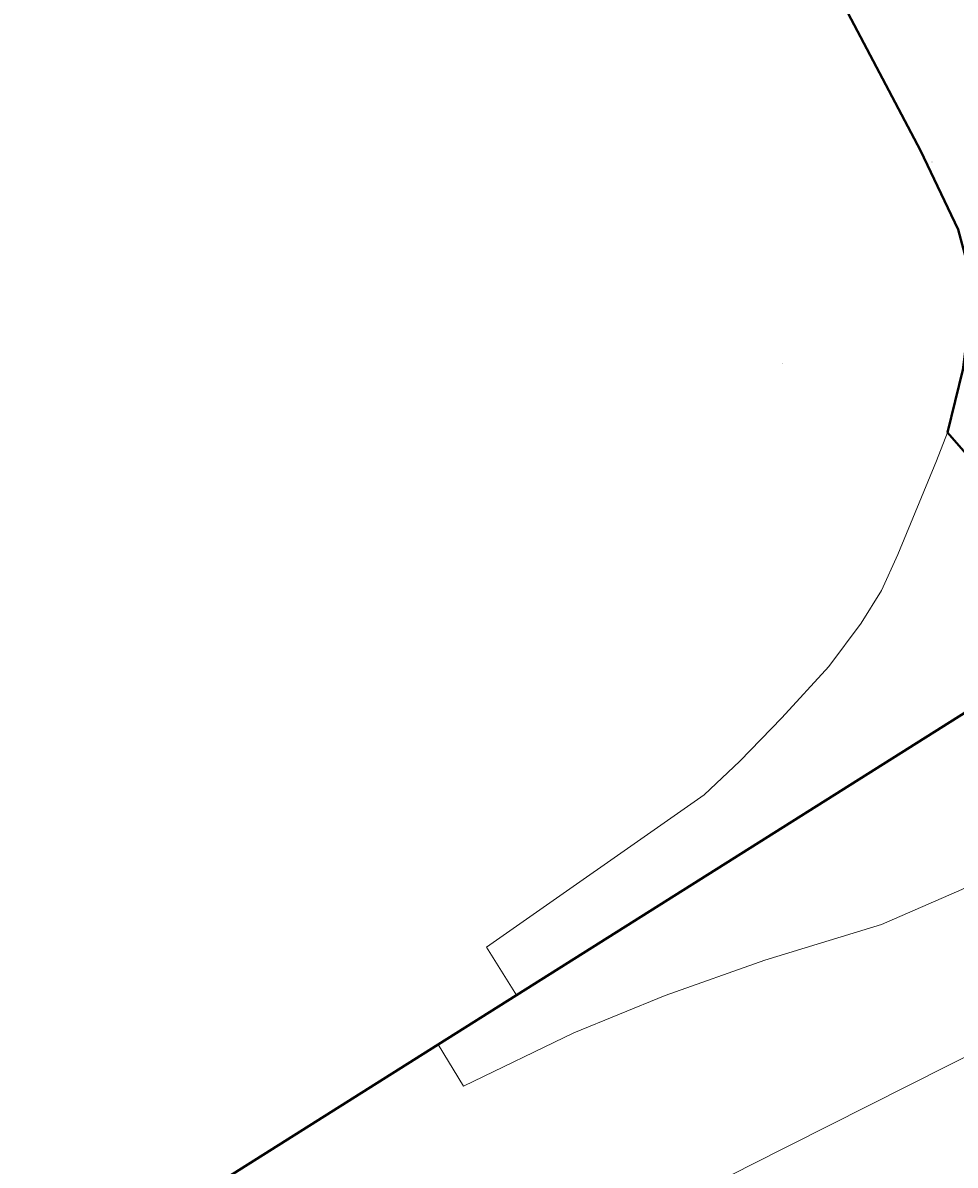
# Model space of a CAD drawing. Header units: feet. Extents: x 92 to 141.3, y -5 to 23.6.
# Tile 218 of 651: x 120.802 to 120.998, y 11.126 to 11.367. Entities that reach past the tile are written whole.
import ezdxf
from ezdxf.enums import TextEntityAlignment as Align

# ---------------------------------------------------------------- set-up
doc = ezdxf.new("R2010")
doc.units = ezdxf.units.FT
doc.header["$MEASUREMENT"] = 0
for name, color, linetype, lineweight in [('CUY - Design$0$GM_X_Interchange_Ramps', 1, 'Continuous', 13), ('CUY - Design$0$GM_X_Rail_Line', 7, 'Continuous', 13), ('CUY - Design$0$GM_X_US_Route', 1, 'Continuous', 40)]:
    doc.layers.add(name, color=color, linetype=linetype, lineweight=lineweight)
doc.layers.add('CUY - Design$0$GM_X_US_Location', color=7, linetype='Continuous', lineweight=13, plot=False)
doc.styles.add('CUY - Design$0$Styledgn030', font='dgn030.shx')

msp = doc.modelspace()

# ---------------------------------------------------------------- linework, layer by layer
at = {"layer": 'CUY - Design$0$GM_X_Interchange_Ramps', "flags": 128}
for points in [[(120.99666, 11.28034), (120.99431, 11.27434), (120.98619, 11.25462), (120.98269, 11.24703), (120.97842, 11.24007), (120.9716, 11.23098), (120.9617, 11.2201), (120.95285, 11.21101), (120.94532, 11.20387), (120.8994, 11.17175), (120.90572, 11.16161)], [(120.88917, 11.15117), (120.89454, 11.14236), (120.91783, 11.15364), (120.93706, 11.16156), (120.95809, 11.16897), (120.98271, 11.17652), (120.99969, 11.18389), (121.01152, 11.19011), (121.0175, 11.19381), (121.02259, 11.19806), (121.03139, 11.20746), (121.03666, 11.21477), (121.0383, 11.21903)]]:
    msp.add_lwpolyline(points, dxfattribs=at)
at = {"layer": 'CUY - Design$0$GM_X_Rail_Line', "flags": 128}
msp.add_lwpolyline([(119.79791, 10.53627), (120.04142, 10.66083), (120.28503, 10.78517), (120.74341, 11.01829), (120.8698, 11.08177), (120.95481, 11.12558), (121.08102, 11.18925), (121.18476, 11.24224), (121.21785, 11.25864), (121.33568, 11.3192), (121.36863, 11.33605), (121.40196, 11.35328), (121.42462, 11.3662), (121.44765, 11.3793), (121.47031, 11.39335), (121.51974, 11.42705), (121.60756, 11.48847), (121.74257, 11.58359), (121.90395, 11.69521)], dxfattribs=at)
at = {"layer": 'CUY - Design$0$GM_X_US_Route', "flags": 128}
for points in [[(121.03929, 11.21734), (121.0383, 11.21903), (121.02717, 11.23817), (121.01355, 11.26103), (120.99666, 11.28034), (120.99985, 11.29354), (121.00046, 11.29809), (121.00098, 11.30977), (121.00061, 11.31683), (120.99888, 11.32321), (120.99092, 11.33983), (120.94503, 11.42698), (120.94082, 11.4341), (120.93911, 11.43634), (120.9373, 11.43812), (120.93545, 11.43967), (120.93327, 11.44103), (120.93089, 11.44185), (120.92828, 11.44196), (120.92625, 11.4417), (120.9243, 11.4411), (120.91914, 11.43891)], [(120.71421, 11.04089), (120.88917, 11.15117), (120.90572, 11.16161), (121.02717, 11.23817), (121.16615, 11.32385), (121.17888, 11.33116), (121.19698, 11.33984), (121.22245, 11.34781), (121.25014, 11.35211), (121.28551, 11.35175), (121.31536, 11.34687), (121.34463, 11.33568), (121.37321, 11.32047), (121.39473, 11.30468), (121.4154, 11.2843)]]:
    msp.add_lwpolyline(points, dxfattribs=at)

# ---------------------------------------------------------------- texts
at = {"layer": 'CUY - Design$0$GM_X_US_Location', "style": 'CUY - Design$0$Styledgn030'}
for s, p in [('/', (120.99335, 11.33748)), ('0', (120.99337, 11.33748))]:
    msp.add_text(s, height=0.000206, dxfattribs=at).set_placement(p, align=Align.MIDDLE_CENTER)
msp.add_text('6I', height=0.000206, rotation=0, dxfattribs=at).set_placement((120.96169, 11.29479))

doc.saveas('drawing.dxf')
